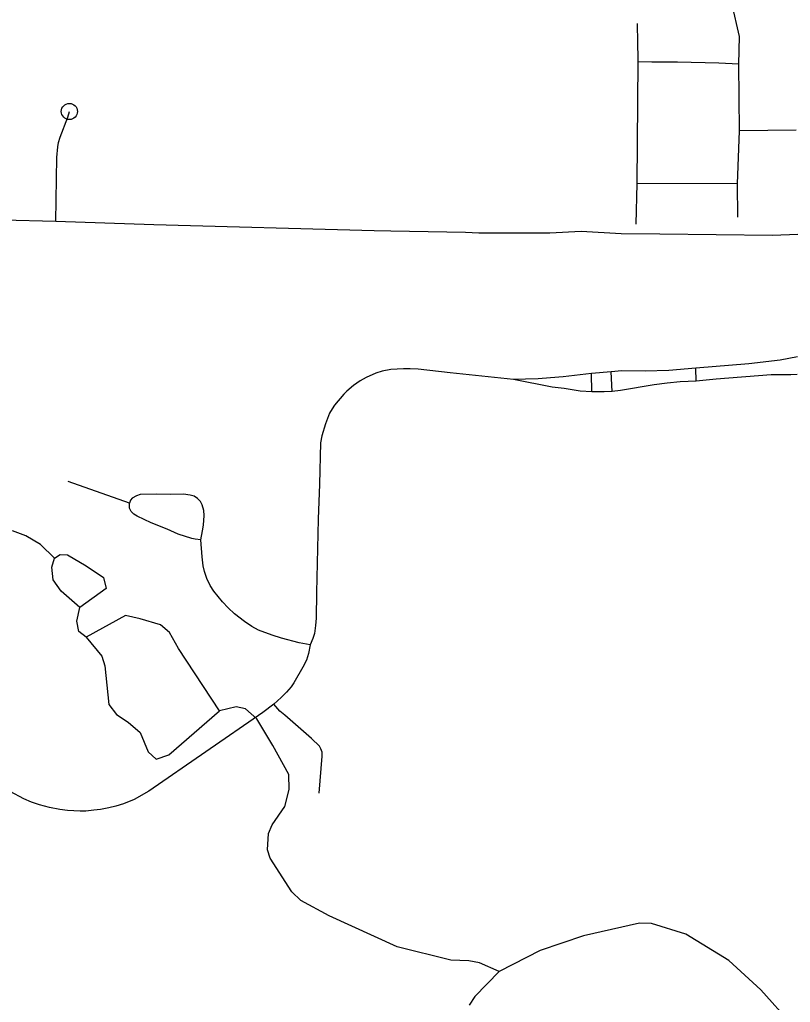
# Model space of a CAD drawing. Extents: x -19 to 366, y -4 to 359.
# Drawn here: x 146.796 to 147.247, y 191.897 to 192.473 of the extents above; entities that cross this region are included whole.
import ezdxf

# ---------------------------------------------------------------- set-up
doc = ezdxf.new("R2010")
doc.units = 0
for name, color, linetype in [('R_Striping', 7, 'Continuous'), ('R_Temp Easement', 7, 'Continuous'), ('Sheet Fence', 7, 'Continuous')]:
    doc.layers.add(name, color=color, linetype=linetype)

msp = doc.modelspace()

# ---------------------------------------------------------------- linework, layer by layer
at = {"layer": 'R_Striping'}
for points in [[(147.21717, 192.44639), (147.21755, 192.46269), (147.21309, 192.4821), (147.21309, 192.48615)], [(147.15829, 192.44778), (147.15802, 192.4609), (147.15787, 192.46832), (147.15784, 192.4702)], [(147.15713, 192.35287), (147.15765, 192.37666), (147.15829, 192.44778)], [(147.21717, 192.44639), (147.20556, 192.4471), (147.18132, 192.44766), (147.16626, 192.4476), (147.15829, 192.44778)], [(147.21762, 192.40753), (147.21717, 192.44639)], [(146.81727, 192.35445), (146.818, 192.39185), (146.81855, 192.39816), (146.81894, 192.40066), (146.8198, 192.40372), (146.82428, 192.41536), (146.82529, 192.41877)], [(147.21665, 192.35696), (147.21647, 192.37636), (147.21762, 192.40753)], [(147.25074, 192.40783), (147.21762, 192.40753)], [(147.21647, 192.37636), (147.15765, 192.37666)], [(146.81727, 192.35445), (146.75508, 192.35601)], [(147.25167, 192.34671), (147.23694, 192.34608), (147.17093, 192.34697), (147.14835, 192.34712), (147.12489, 192.3486), (147.10659, 192.34755), (147.08581, 192.34757), (147.06495, 192.34762), (147.05722, 192.34792), (147.01343, 192.34869), (147.00369, 192.34885), (146.87474, 192.35249), (146.81727, 192.35445)], [(147.25156, 192.27521), (147.24144, 192.27313), (147.2231, 192.2711), (147.19206, 192.26845)], [(147.08537, 192.26198), (147.04831, 192.26582), (147.02946, 192.26792), (147.02481, 192.26818), (147.02083, 192.26822), (147.01344, 192.26771), (147.00842, 192.26668), (147.00476, 192.26554), (146.99913, 192.26309), (146.99559, 192.26111), (146.9916, 192.25833), (146.98764, 192.25513), (146.98592, 192.25335), (146.98053, 192.24683), (146.97912, 192.24478), (146.97766, 192.24217), (146.97517, 192.23587), (146.97303, 192.22891), (146.97221, 192.22473), (146.9717, 192.20057), (146.97101, 192.18013), (146.97003, 192.13716), (146.96983, 192.12227), (146.96942, 192.11782), (146.9687, 192.11327), (146.96785, 192.11025), (146.96623, 192.10659)], [(147.13102, 192.26549), (147.11431, 192.26352), (147.10699, 192.26281), (147.09964, 192.26232), (147.09231, 192.26204), (147.08537, 192.26198)], [(147.14243, 192.26645), (147.13102, 192.26549)], [(147.13125, 192.25469), (147.13102, 192.26549)], [(147.19206, 192.26845), (147.17621, 192.26709), (147.16246, 192.26679), (147.14869, 192.26687), (147.14243, 192.26645)], [(147.14313, 192.25495), (147.14243, 192.26645)], [(147.19214, 192.26093), (147.19206, 192.26845)], [(147.2513, 192.26489), (147.24769, 192.2647), (147.23623, 192.26459), (147.20395, 192.26214), (147.19214, 192.26093)], [(147.13125, 192.25469), (147.1243, 192.25515), (147.11959, 192.25576), (147.11495, 192.25658), (147.10796, 192.25742), (147.08537, 192.26198)], [(147.19214, 192.26093), (147.18283, 192.26044), (147.17522, 192.25971), (147.16765, 192.25876), (147.14792, 192.25546), (147.14313, 192.25495)], [(147.14313, 192.25495), (147.13847, 192.25467), (147.13125, 192.25469)], [(146.86056, 192.18944), (146.82453, 192.20214)], [(146.90229, 192.1681), (146.89901, 192.16837), (146.89699, 192.16873), (146.88898, 192.1713), (146.88249, 192.17419), (146.87326, 192.17798), (146.86502, 192.18179), (146.86302, 192.18305), (146.86136, 192.18466), (146.8605, 192.18655), (146.86056, 192.18944)], [(146.90229, 192.1681), (146.90331, 192.17332), (146.90379, 192.17654), (146.90413, 192.18237), (146.90407, 192.1853), (146.90302, 192.18854), (146.90197, 192.19045), (146.90024, 192.19225), (146.8984, 192.1935), (146.89599, 192.19421), (146.89214, 192.19468), (146.88435, 192.19462), (146.87617, 192.19477), (146.86682, 192.1946), (146.8645, 192.19388), (146.86198, 192.19246), (146.86105, 192.19116), (146.86056, 192.18944)], [(146.96623, 192.10659), (146.95982, 192.10781), (146.94939, 192.1105), (146.9441, 192.11218), (146.93603, 192.11519), (146.93211, 192.11731), (146.92786, 192.12017), (146.92199, 192.12471), (146.91817, 192.12817), (146.91486, 192.13168), (146.90977, 192.13805), (146.90764, 192.14134), (146.90574, 192.14537), (146.90431, 192.14952), (146.90364, 192.1528), (146.90297, 192.15808), (146.90229, 192.1681)], [(146.96623, 192.10659), (146.9652, 192.10141), (146.96401, 192.09769), (146.96193, 192.09348), (146.95673, 192.0844), (146.95514, 192.08204), (146.95235, 192.07882), (146.94918, 192.07571), (146.94493, 192.07189)], [(146.94493, 192.07189), (146.9385, 192.06687), (146.87186, 192.02082), (146.86328, 192.01613), (146.85701, 192.01358), (146.85246, 192.0122), (146.84846, 192.01123), (146.84352, 192.01028), (146.8396, 192.00972), (146.83488, 192.00929), (146.83163, 192.00927), (146.82409, 192.00965), (146.81979, 192.01013), (146.81369, 192.01135), (146.80787, 192.01287), (146.80313, 192.01446), (146.79867, 192.01637), (146.79065, 192.02071)], [(146.97148, 192.01974), (146.97332, 192.04149), (146.97325, 192.04378), (146.97258, 192.04563), (146.9717, 192.04728), (146.96697, 192.05172), (146.95135, 192.06544), (146.94856, 192.06765), (146.94493, 192.07189)]]:
    msp.add_lwpolyline(points, dxfattribs=at)
msp.add_circle((146.82529, 192.41877), 0.00473, dxfattribs=at)
at = {"layer": 'R_Temp Easement'}
for points in [[(147.07688, 191.9153), (147.06546, 191.92052), (147.0592, 191.92161), (147.04859, 191.9219), (147.01726, 191.92979), (146.97731, 191.94785), (146.96075, 191.95701), (146.95559, 191.96209), (146.94291, 191.9817), (146.94135, 191.98662), (146.94184, 191.99611), (146.94406, 192.00125), (146.95136, 192.01193), (146.95393, 192.02181), (146.95385, 192.03073), (146.94441, 192.04772), (146.935, 192.06319), (146.92831, 192.0692), (146.923, 192.0703), (146.91316, 192.06794), (146.88916, 192.10434), (146.88396, 192.11378), (146.87862, 192.11829), (146.86665, 192.12179), (146.85811, 192.1238), (146.8351, 192.1111), (146.83091, 192.11447), (146.82972, 192.12034), (146.83135, 192.12851), (146.82047, 192.1379), (146.81586, 192.14469), (146.81504, 192.15208), (146.81651, 192.15722), (146.80829, 192.1653), (146.79972, 192.17035), (146.79193, 192.17332)], [(146.81651, 192.15722), (146.8199, 192.15952), (146.82426, 192.15918), (146.83512, 192.15282), (146.84522, 192.14608), (146.84679, 192.13964), (146.83135, 192.12851)], [(146.8351, 192.1111), (146.8443, 192.09998), (146.84605, 192.09431), (146.84833, 192.07157), (146.85293, 192.06573), (146.85979, 192.06123), (146.86667, 192.05522), (146.8715, 192.04388), (146.87609, 192.03956), (146.88345, 192.04209), (146.91316, 192.06794)], [(147.24824, 191.8843), (147.23006, 191.90464), (147.21135, 191.92174), (147.1862, 191.93727), (147.16606, 191.94355), (147.15905, 191.94368), (147.12634, 191.9362), (147.10083, 191.92764), (147.07688, 191.9153), (147.06261, 191.90077), (147.05943, 191.89562)]]:
    msp.add_lwpolyline(points, dxfattribs=at)
at = {"layer": 'Sheet Fence'}
for points in [[(154.11585, 1.87092), (153.9063, 10.48743), (153.69602, 19.10409), (153.48501, 27.72087), (153.27327, 36.3378), (153.0608, 44.95486), (152.84759, 53.57206), (152.63366, 62.1894), (152.419, 70.80688), (152.20362, 79.42449), (151.98751, 88.04225), (151.77068, 96.66014), (151.55312, 105.27817), (151.33484, 113.89634), (151.11584, 122.51465), (150.89612, 131.13311), (150.67568, 139.7517), (150.45452, 148.37043), (150.23264, 156.98931), (150.01005, 165.60832), (149.78674, 174.22748), (149.56272, 182.84677), (149.33799, 191.46621), (149.11254, 200.0858), (148.88638, 208.70552), (148.65952, 217.32539), (148.43194, 225.9454), (148.20366, 234.56555), (147.97466, 243.18584), (147.74497, 251.80628), (147.51457, 260.42687), (147.28346, 269.04759), (147.05165, 277.66846), (146.81914, 286.28948), (146.58593, 294.91064), (146.35202, 303.53194), (146.11742, 312.15339), (145.88211, 320.77499), (145.64611, 329.39673), (145.40941, 338.01861), (145.17202, 346.64065)], [(0, 189.51617), (7.11214, 189.52059), (14.22427, 189.53386), (21.33637, 189.55597), (28.44845, 189.58693), (35.56048, 189.62672), (42.67245, 189.67537), (49.78436, 189.73285), (56.89619, 189.79918), (64.00793, 189.87436), (71.11958, 189.95838), (78.23111, 190.05124), (85.34253, 190.15294), (92.45381, 190.26349), (99.56495, 190.38288), (106.67593, 190.51112), (113.78675, 190.6482), (120.89739, 190.79412), (128.00785, 190.94888), (135.11811, 191.11248), (142.22816, 191.28493), (149.33799, 191.46621), (156.44759, 191.65634), (163.55694, 191.85531), (170.66605, 192.06312), (177.77489, 192.27977), (184.88345, 192.50526), (191.99173, 192.73959), (199.09971, 192.98276), (206.20739, 193.23477), (213.31474, 193.49561), (220.42177, 193.7653), (227.52845, 194.04382), (234.63479, 194.33118), (241.74076, 194.62738), (248.84635, 194.93241), (255.95157, 195.24628), (263.05638, 195.56898), (270.16079, 195.90052), (277.26478, 196.24089), (284.36834, 196.5901), (291.47147, 196.94814), (298.57414, 197.31501), (305.67635, 197.69072), (312.77809, 198.07525), (319.87934, 198.46862), (326.9801, 198.87082), (334.08035, 199.28185), (341.18009, 199.7017)]]:
    msp.add_spline(points, degree=3, dxfattribs=at)

doc.saveas('drawing.dxf')
